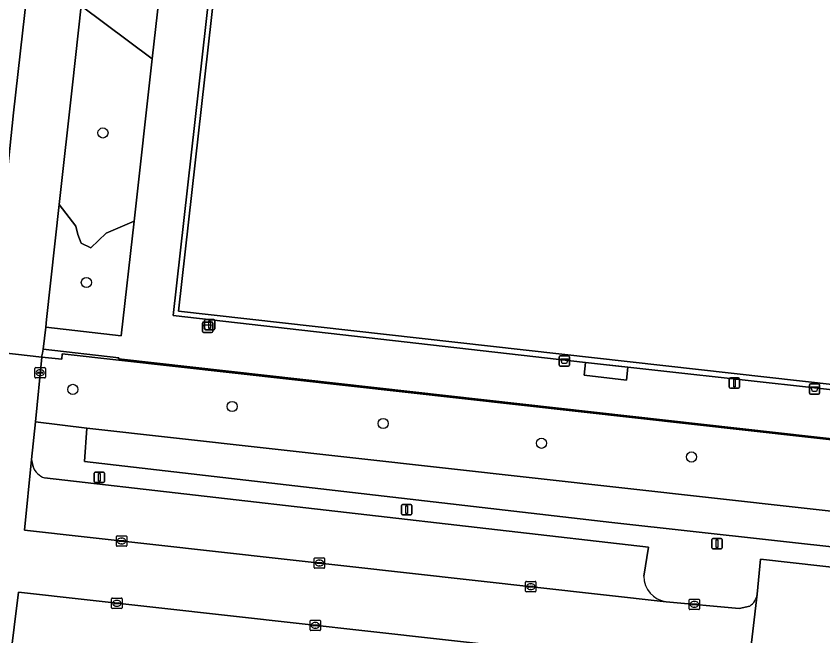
# Model space of a CAD drawing. Extents: x 162510 to 163918, y 388494 to 389774.
# Drawn here: x 162824.6 to 162902.1, y 388607.1 to 388666.7 of the extents above; entities that cross this region are included whole.
import ezdxf

# ---------------------------------------------------------------- set-up
doc = ezdxf.new("R2010")
doc.units = 0
for name, color, linetype in [('IMGEO_Afvalbak', 7, 'Continuous'), ('IMGEO_Boom', 7, 'Continuous'), ('IMGEO_Groenvoorziening', 7, 'Continuous'), ('IMGEO_Hek', 7, 'Continuous'), ('IMGEO_Kolk', 7, 'Continuous'), ('IMGEO_Lichtmast', 7, 'Continuous'), ('IMGEO_Parkeervlak_gesloten', 7, 'Continuous'), ('IMGEO_Parkeervlak_open', 7, 'Continuous'), ('IMGEO_Rijbaan_lokaal_open', 7, 'Continuous'), ('IMGEO_Terreindeel_gesloten', 7, 'Continuous'), ('IMGEO_Voetpad_open', 7, 'Continuous')]:
    doc.layers.add(name, color=color, linetype=linetype)

msp = doc.modelspace()

# ---------------------------------------------------------------- linework, layer by layer
at = {"layer": 'IMGEO_Afvalbak'}
for p, q in [((162842.485, 388636.404), (162842.485, 388637.204)), ((162842.485, 388637.204), (162842.485, 388636.404)), ((162842.585, 388637.304), (162843.375, 388637.304)), ((162843.375, 388637.304), (162842.585, 388637.304)), ((162843.475, 388637.204), (162843.475, 388636.404)), ((162843.475, 388636.404), (162843.475, 388637.204)), ((162843.375, 388636.304), (162842.585, 388636.304)), ((162842.585, 388636.304), (162843.375, 388636.304)), ((162876.887, 388634.059), (162877.677, 388634.059)), ((162877.677, 388634.059), (162876.887, 388634.059)), ((162876.787, 388633.159), (162876.787, 388633.959)), ((162876.787, 388633.959), (162876.787, 388633.159)), ((162877.777, 388633.959), (162877.777, 388633.159)), ((162877.777, 388633.159), (162877.777, 388633.959)), ((162877.677, 388633.059), (162876.887, 388633.059)), ((162876.887, 388633.059), (162877.677, 388633.059)), ((162900.837, 388630.47), (162900.837, 388631.27)), ((162900.837, 388631.27), (162900.837, 388630.47)), ((162900.937, 388631.37), (162901.727, 388631.37)), ((162901.727, 388631.37), (162900.937, 388631.37)), ((162901.827, 388631.27), (162901.827, 388630.47)), ((162901.827, 388630.47), (162901.827, 388631.27)), ((162901.727, 388630.37), (162900.937, 388630.37)), ((162900.937, 388630.37), (162901.727, 388630.37))]:
    msp.add_line(p, q, dxfattribs=at)
for points in [[(162842.628, 388637.018), (162843.332, 388637.018), (162843.183, 388636.548), (162842.777, 388636.548), (162842.628, 388637.018)], [(162876.93, 388633.773), (162877.634, 388633.773), (162877.485, 388633.303), (162877.079, 388633.303), (162876.93, 388633.773)], [(162900.98, 388631.084), (162901.684, 388631.084), (162901.535, 388630.614), (162901.129, 388630.614), (162900.98, 388631.084)]]:
    msp.add_lwpolyline(points, dxfattribs=at)
for centre, start, end in [((162842.585, 388637.204), 90, 180), ((162842.585, 388637.204), 90, 180), ((162843.375, 388637.204), 0, 90), ((162843.375, 388637.204), 360, 90), ((162842.585, 388636.404), 180, 270), ((162842.585, 388636.404), 180, 270), ((162843.375, 388636.404), 270, 0), ((162843.375, 388636.404), 270, 0), ((162876.887, 388633.959), 90, 180), ((162876.887, 388633.959), 90, 180), ((162877.677, 388633.959), 0, 90), ((162877.677, 388633.959), 360, 90), ((162876.887, 388633.159), 180, 270), ((162876.887, 388633.159), 180, 270), ((162877.677, 388633.159), 270, 0), ((162877.677, 388633.159), 270, 0), ((162900.937, 388631.27), 90, 180), ((162900.937, 388631.27), 90, 180), ((162901.727, 388631.27), 0, 90), ((162901.727, 388631.27), 360, 90), ((162900.937, 388630.47), 180, 270), ((162900.937, 388630.47), 180, 270), ((162901.727, 388630.47), 270, 0), ((162901.727, 388630.47), 270, 0)]:
    msp.add_arc(centre, 0.1, start, end, dxfattribs=at)
at = {"layer": 'IMGEO_Boom'}
for centre in [(162832.923, 388655.482), (162831.329, 388641.11), (162830.034, 388630.827), (162845.346, 388629.176), (162859.871, 388627.552), (162875.081, 388625.646), (162889.505, 388624.327)]:
    msp.add_circle(centre, 0.489, dxfattribs=at)
at = {"layer": 'IMGEO_Groenvoorziening'}
for points in [[(162838.998, 388674.487), (162831.685, 388675.517), (162830.826, 388667.718), (162837.663, 388662.596)], [(162837.663, 388662.596), (162830.826, 388667.718), (162829.99, 388660.118), (162828.722, 388648.605), (162830.322, 388646.523), (162830.52, 388645.733), (162830.816, 388644.894), (162831.754, 388644.449), (162833.236, 388645.832), (162835.912, 388646.986)], [(162835.912, 388646.986), (162833.236, 388645.832), (162831.754, 388644.449), (162830.816, 388644.894), (162830.52, 388645.733), (162830.322, 388646.523), (162828.722, 388648.605), (162827.504, 388637.538), (162827.418, 388636.81), (162834.676, 388635.975)], [(162954.704, 388619.588), (162952.539, 388619.826), (162950.021, 388620.708), (162829.002, 388634.241), (162828.97, 388633.725), (162827.048, 388633.939), (162826.43, 388627.72), (162831.385, 388627.09), (162951.769, 388613.663), (162957.18, 388613.059), (162957.755, 388619.254)], [(162951.769, 388613.663), (162831.385, 388627.09), (162831.146, 388623.891), (162881.856, 388618.014), (162951.052, 388610.355)]]:
    msp.add_lwpolyline(points, close=True, dxfattribs=at)
for points in [[(162956.843, 388609.423), (162957.18, 388613.059), (162951.769, 388613.663), (162951.052, 388610.355), (162881.856, 388618.014), (162831.146, 388623.891), (162831.385, 388627.09), (162826.43, 388627.72), (162826.069, 388624.082), (162826.205, 388623.379)], [(162827.3, 388622.314), (162885.357, 388615.67), (162884.908, 388612.861)], [(162895.827, 388611.126), (162896.139, 388614.51), (162954.922, 388607.902)], [(162887.063, 388610.415), (162894.074, 388609.746), (162895.102, 388609.996)]]:
    msp.add_lwpolyline(points, dxfattribs=at)
for centre, radius, start, end in [((162827.957, 388624.085), 1.89, 201.95448, 249.63697), ((162887.374, 388612.862), 2.466, 180.01649, 262.74556), ((162894.233, 388611.351), 1.61, 302.67685, 351.95526)]:
    msp.add_arc(centre, radius, start, end, dxfattribs=at)
at = {"layer": 'IMGEO_Hek'}
for points in [[(162879.312, 388633.417), (162839.67, 388637.94), (162847.731, 388709.62), (162955.176, 388697.594), (162947.095, 388625.916), (162879.312, 388633.417)], [(162821.948, 388634.505), (162827.048, 388633.939)], [(162827.048, 388633.939), (162828.97, 388633.725), (162829.002, 388634.241), (162950.021, 388620.708), (162952.539, 388619.826), (162954.704, 388619.588)]]:
    msp.add_lwpolyline(points, dxfattribs=at)
at = {"layer": 'IMGEO_Kolk'}
for p, q in [((162826.384, 388631.998), (162826.384, 388632.85)), ((162826.459, 388632.924), (162827.311, 388632.924)), ((162826.872, 388632.704), (162826.897, 388632.704)), ((162827.385, 388632.85), (162827.385, 388631.998)), ((162827.311, 388631.924), (162826.459, 388631.924)), ((162826.643, 388632.418), (162826.643, 388632.43)), ((162827.081, 388632.381), (162826.683, 388632.381)), ((162826.686, 388632.467), (162827.084, 388632.467)), ((162826.895, 388632.144), (162826.87, 388632.144)), ((162827.127, 388632.43), (162827.127, 388632.418)), ((162834.215, 388615.821), (162834.215, 388616.673)), ((162834.29, 388616.747), (162835.142, 388616.747)), ((162834.474, 388616.241), (162834.474, 388616.253)), ((162834.517, 388616.29), (162834.915, 388616.29)), ((162834.703, 388616.527), (162834.728, 388616.527)), ((162834.958, 388616.253), (162834.958, 388616.241)), ((162835.216, 388616.673), (162835.216, 388615.821)), ((162835.142, 388615.747), (162834.29, 388615.747)), ((162834.912, 388616.204), (162834.514, 388616.204)), ((162834.726, 388615.967), (162834.701, 388615.967)), ((162853.234, 388613.703), (162853.234, 388614.555)), ((162853.309, 388614.629), (162854.161, 388614.629)), ((162853.493, 388614.123), (162853.493, 388614.135)), ((162853.931, 388614.086), (162853.533, 388614.086)), ((162853.536, 388614.172), (162853.934, 388614.172)), ((162853.722, 388614.409), (162853.747, 388614.409)), ((162853.977, 388614.135), (162853.977, 388614.123)), ((162854.235, 388614.555), (162854.235, 388613.703)), ((162854.161, 388613.629), (162853.309, 388613.629)), ((162853.745, 388613.849), (162853.72, 388613.849)), ((162873.629, 388612.366), (162874.481, 388612.366)), ((162873.554, 388611.44), (162873.554, 388612.292)), ((162873.813, 388611.86), (162873.813, 388611.872)), ((162874.251, 388611.823), (162873.853, 388611.823)), ((162873.856, 388611.909), (162874.254, 388611.909)), ((162874.065, 388611.586), (162874.04, 388611.586)), ((162874.042, 388612.146), (162874.067, 388612.146)), ((162874.297, 388611.872), (162874.297, 388611.86)), ((162874.555, 388612.292), (162874.555, 388611.44)), ((162874.481, 388611.366), (162873.629, 388611.366)), ((162833.759, 388609.839), (162833.759, 388610.691)), ((162833.834, 388610.765), (162834.686, 388610.765)), ((162834.018, 388610.259), (162834.018, 388610.271)), ((162834.456, 388610.222), (162834.058, 388610.222)), ((162834.061, 388610.308), (162834.459, 388610.308)), ((162834.247, 388610.545), (162834.272, 388610.545)), ((162834.502, 388610.271), (162834.502, 388610.259)), ((162834.76, 388610.691), (162834.76, 388609.839)), ((162889.28, 388609.731), (162889.28, 388610.583)), ((162889.355, 388610.657), (162890.207, 388610.657)), ((162889.539, 388610.151), (162889.539, 388610.163)), ((162889.977, 388610.114), (162889.579, 388610.114)), ((162889.582, 388610.2), (162889.98, 388610.2)), ((162889.768, 388610.437), (162889.793, 388610.437)), ((162890.023, 388610.163), (162890.023, 388610.151)), ((162890.281, 388610.583), (162890.281, 388609.731)), ((162834.686, 388609.765), (162833.834, 388609.765)), ((162834.27, 388609.985), (162834.245, 388609.985)), ((162890.207, 388609.657), (162889.355, 388609.657)), ((162889.791, 388609.877), (162889.766, 388609.877)), ((162852.841, 388607.708), (162852.841, 388608.56)), ((162852.916, 388608.634), (162853.768, 388608.634)), ((162853.842, 388608.56), (162853.842, 388607.708)), ((162853.1, 388608.128), (162853.1, 388608.14)), ((162853.538, 388608.091), (162853.14, 388608.091)), ((162853.143, 388608.177), (162853.541, 388608.177)), ((162853.352, 388607.854), (162853.327, 388607.854)), ((162853.329, 388608.414), (162853.354, 388608.414)), ((162853.584, 388608.14), (162853.584, 388608.128)), ((162853.768, 388607.634), (162852.916, 388607.634))]:
    msp.add_line(p, q, dxfattribs=at)
for points in [[(162826.384, 388631.998), (162826.384, 388632.85)], [(162826.459, 388632.924), (162827.311, 388632.924)], [(162827.385, 388632.85), (162827.385, 388631.998)], [(162827.311, 388631.924), (162826.459, 388631.924)], [(162834.215, 388615.821), (162834.215, 388616.673)], [(162834.29, 388616.747), (162835.142, 388616.747)], [(162835.216, 388616.673), (162835.216, 388615.821)], [(162835.142, 388615.747), (162834.29, 388615.747)], [(162853.234, 388613.703), (162853.234, 388614.555)], [(162853.309, 388614.629), (162854.161, 388614.629)], [(162854.235, 388614.555), (162854.235, 388613.703)], [(162854.161, 388613.629), (162853.309, 388613.629)], [(162873.629, 388612.366), (162874.481, 388612.366)], [(162873.554, 388611.44), (162873.554, 388612.292)], [(162874.555, 388612.292), (162874.555, 388611.44)], [(162874.481, 388611.366), (162873.629, 388611.366)], [(162833.759, 388609.839), (162833.759, 388610.691)], [(162833.834, 388610.765), (162834.686, 388610.765)], [(162834.76, 388610.691), (162834.76, 388609.839)], [(162889.28, 388609.731), (162889.28, 388610.583)], [(162889.355, 388610.657), (162890.207, 388610.657)], [(162890.281, 388610.583), (162890.281, 388609.731)], [(162834.686, 388609.765), (162833.834, 388609.765)], [(162890.207, 388609.657), (162889.355, 388609.657)], [(162852.841, 388607.708), (162852.841, 388608.56)], [(162852.916, 388608.634), (162853.768, 388608.634)], [(162853.842, 388608.56), (162853.842, 388607.708)], [(162853.768, 388607.634), (162852.916, 388607.634)]]:
    msp.add_lwpolyline(points, dxfattribs=at)
for centre, radius, start, end in [((162826.461, 388632.848), 0.0765, 91.55205, 178.44795), ((162826.461, 388632.848), 0.0765, 91.55205, 178.44795), ((162827.309, 388632.848), 0.0765, 1.55205, 88.44795), ((162827.309, 388632.848), 0.0765, 1.55205, 88.44795), ((162826.461, 388632), 0.0765, 181.55205, 268.44795), ((162826.461, 388632), 0.0765, 181.55205, 268.44795), ((162826.683, 388632.427), 0.0403, 85.87752, 175.75265), ((162826.68, 388632.417), 0.0366, 178.93798, 274.71019), ((162827.084, 388632.424), 0.043, 264.86636, 352.45326), ((162827.088, 388632.429), 0.0386, 1.73085, 96.63898), ((162827.309, 388632), 0.0765, 271.55205, 358.44795), ((162827.309, 388632), 0.0765, 271.55205, 358.44795), ((162834.292, 388616.671), 0.0765, 91.55205, 178.44795), ((162834.292, 388616.671), 0.0765, 91.55205, 178.44795), ((162834.514, 388616.25), 0.0403, 85.87752, 175.75265), ((162834.511, 388616.24), 0.0366, 178.93798, 274.71019), ((162834.915, 388616.247), 0.043, 264.86636, 352.45326), ((162834.919, 388616.252), 0.0386, 1.73085, 96.63898), ((162835.14, 388616.671), 0.0765, 1.55205, 88.44795), ((162835.14, 388616.671), 0.0765, 1.55205, 88.44795), ((162834.292, 388615.823), 0.0765, 181.55205, 268.44795), ((162834.292, 388615.823), 0.0765, 181.55205, 268.44795), ((162835.14, 388615.823), 0.0765, 271.55205, 358.44795), ((162835.14, 388615.823), 0.0765, 271.55205, 358.44795), ((162853.311, 388614.553), 0.0765, 91.55205, 178.44795), ((162853.311, 388614.553), 0.0765, 91.55205, 178.44795), ((162853.533, 388614.132), 0.0403, 85.87752, 175.75265), ((162853.53, 388614.122), 0.0366, 178.93798, 274.71019), ((162853.934, 388614.129), 0.043, 264.86636, 352.45326), ((162853.938, 388614.134), 0.0386, 1.73085, 96.63898), ((162854.159, 388614.553), 0.0765, 1.55205, 88.44795), ((162854.159, 388614.553), 0.0765, 1.55205, 88.44795), ((162853.311, 388613.705), 0.0765, 181.55205, 268.44795), ((162853.311, 388613.705), 0.0765, 181.55205, 268.44795), ((162854.159, 388613.705), 0.0765, 271.55205, 358.44795), ((162854.159, 388613.705), 0.0765, 271.55205, 358.44795), ((162873.631, 388612.29), 0.0765, 91.55205, 178.44795), ((162873.631, 388612.29), 0.0765, 91.55205, 178.44795), ((162874.479, 388612.29), 0.0765, 1.55205, 88.44795), ((162874.479, 388612.29), 0.0765, 1.55205, 88.44795), ((162873.853, 388611.869), 0.0403, 85.87752, 175.75265), ((162873.85, 388611.859), 0.0366, 178.93798, 274.71019), ((162874.254, 388611.866), 0.043, 264.86636, 352.45326), ((162874.258, 388611.871), 0.0386, 1.73085, 96.63898), ((162873.631, 388611.442), 0.0765, 181.55205, 268.44795), ((162873.631, 388611.442), 0.0765, 181.55205, 268.44795), ((162874.479, 388611.442), 0.0765, 271.55205, 358.44795), ((162874.479, 388611.442), 0.0765, 271.55205, 358.44795), ((162833.836, 388610.689), 0.0765, 91.55205, 178.44795), ((162833.836, 388610.689), 0.0765, 91.55205, 178.44795), ((162834.058, 388610.268), 0.0403, 85.87752, 175.75265), ((162834.055, 388610.258), 0.0366, 178.93798, 274.71019), ((162834.459, 388610.265), 0.043, 264.86636, 352.45326), ((162834.463, 388610.27), 0.0386, 1.73085, 96.63898), ((162834.684, 388610.689), 0.0765, 1.55205, 88.44795), ((162834.684, 388610.689), 0.0765, 1.55205, 88.44795), ((162889.357, 388610.581), 0.0765, 91.55205, 178.44795), ((162889.357, 388610.581), 0.0765, 91.55205, 178.44795), ((162889.579, 388610.16), 0.0403, 85.87752, 175.75265), ((162889.576, 388610.15), 0.0366, 178.93798, 274.71019), ((162889.98, 388610.157), 0.043, 264.86636, 352.45326), ((162889.984, 388610.162), 0.0386, 1.73085, 96.63898), ((162890.205, 388610.581), 0.0765, 1.55205, 88.44795), ((162890.205, 388610.581), 0.0765, 1.55205, 88.44795), ((162833.836, 388609.841), 0.0765, 181.55205, 268.44795), ((162833.836, 388609.841), 0.0765, 181.55205, 268.44795), ((162834.684, 388609.841), 0.0765, 271.55205, 358.44795), ((162834.684, 388609.841), 0.0765, 271.55205, 358.44795), ((162889.357, 388609.733), 0.0765, 181.55205, 268.44795), ((162889.357, 388609.733), 0.0765, 181.55205, 268.44795), ((162890.205, 388609.733), 0.0765, 271.55205, 358.44795), ((162890.205, 388609.733), 0.0765, 271.55205, 358.44795), ((162852.918, 388608.558), 0.0765, 91.55205, 178.44795), ((162852.918, 388608.558), 0.0765, 91.55205, 178.44795), ((162853.766, 388608.558), 0.0765, 1.55205, 88.44795), ((162853.766, 388608.558), 0.0765, 1.55205, 88.44795), ((162852.918, 388607.71), 0.0765, 181.55205, 268.44795), ((162852.918, 388607.71), 0.0765, 181.55205, 268.44795), ((162853.14, 388608.137), 0.0403, 85.87752, 175.75265), ((162853.137, 388608.127), 0.0366, 178.93798, 274.71019), ((162853.541, 388608.134), 0.043, 264.86636, 352.45326), ((162853.545, 388608.139), 0.0386, 1.73085, 96.63898), ((162853.766, 388607.71), 0.0765, 271.55205, 358.44795), ((162853.766, 388607.71), 0.0765, 271.55205, 358.44795)]:
    msp.add_arc(centre, radius, start, end, dxfattribs=at)
for centre, major_axis, ratio, start_param, end_param in [((162826.871, 388632.424), (-0.387, 0.002), 0.722429, 4.712389, 7.853982), ((162826.896, 388632.424), (-0.39, 0.002), 0.717154, 1.570796, 4.712389), ((162834.702, 388616.247), (-0.387, 0.002), 0.722429, 4.712389, 7.853982), ((162834.727, 388616.247), (-0.39, 0.002), 0.717154, 1.570796, 4.712389), ((162853.721, 388614.129), (-0.387, 0.002), 0.722429, 4.712389, 7.853982), ((162853.746, 388614.129), (-0.39, 0.002), 0.717154, 1.570796, 4.712389), ((162874.041, 388611.866), (-0.387, 0.002), 0.722429, 4.712389, 7.853982), ((162874.066, 388611.866), (-0.39, 0.002), 0.717154, 1.570796, 4.712389), ((162834.246, 388610.265), (-0.387, 0.002), 0.722429, 4.712389, 7.853982), ((162834.271, 388610.265), (-0.39, 0.002), 0.717154, 1.570796, 4.712389), ((162889.767, 388610.157), (-0.387, 0.002), 0.722429, 4.712389, 7.853982), ((162889.792, 388610.157), (-0.39, 0.002), 0.717154, 1.570796, 4.712389), ((162853.328, 388608.134), (-0.387, 0.002), 0.722429, 4.712389, 7.853982), ((162853.353, 388608.134), (-0.39, 0.002), 0.717154, 1.570796, 4.712389)]:
    msp.add_ellipse(centre, major_axis=major_axis, ratio=ratio, start_param=start_param, end_param=end_param, dxfattribs=at)
at = {"layer": 'IMGEO_Lichtmast'}
for p, q in [((162842.688, 388636.656), (162842.688, 388637.456)), ((162842.688, 388637.456), (162842.688, 388636.656)), ((162842.788, 388637.556), (162843.578, 388637.556)), ((162843.578, 388637.556), (162842.788, 388637.556)), ((162843.678, 388637.456), (162843.678, 388636.656)), ((162843.678, 388636.656), (162843.678, 388637.456)), ((162843.578, 388636.556), (162842.788, 388636.556)), ((162842.788, 388636.556), (162843.578, 388636.556)), ((162893.143, 388631.05), (162893.143, 388631.85)), ((162893.143, 388631.85), (162893.143, 388631.05)), ((162893.243, 388631.95), (162894.033, 388631.95)), ((162894.033, 388631.95), (162893.243, 388631.95)), ((162894.133, 388631.85), (162894.133, 388631.05)), ((162894.133, 388631.05), (162894.133, 388631.85)), ((162894.033, 388630.95), (162893.243, 388630.95)), ((162893.243, 388630.95), (162894.033, 388630.95)), ((162832.075, 388621.964), (162832.075, 388622.764)), ((162832.075, 388622.764), (162832.075, 388621.964)), ((162832.175, 388622.864), (162832.965, 388622.864)), ((162832.965, 388622.864), (162832.175, 388622.864)), ((162833.065, 388622.764), (162833.065, 388621.964)), ((162833.065, 388621.964), (162833.065, 388622.764)), ((162832.965, 388621.864), (162832.175, 388621.864)), ((162832.175, 388621.864), (162832.965, 388621.864)), ((162861.633, 388618.867), (162861.633, 388619.667)), ((162861.633, 388619.667), (162861.633, 388618.867)), ((162861.733, 388619.767), (162862.523, 388619.767)), ((162862.523, 388619.767), (162861.733, 388619.767)), ((162862.623, 388619.667), (162862.623, 388618.867)), ((162862.623, 388618.867), (162862.623, 388619.667)), ((162862.523, 388618.767), (162861.733, 388618.767)), ((162861.733, 388618.767), (162862.523, 388618.767)), ((162891.47, 388615.591), (162891.47, 388616.391)), ((162891.47, 388616.391), (162891.47, 388615.591)), ((162891.57, 388616.491), (162892.36, 388616.491)), ((162892.36, 388616.491), (162891.57, 388616.491)), ((162892.46, 388616.391), (162892.46, 388615.591)), ((162892.46, 388615.591), (162892.46, 388616.391)), ((162892.36, 388615.491), (162891.57, 388615.491)), ((162891.57, 388615.491), (162892.36, 388615.491))]:
    msp.add_line(p, q, dxfattribs=at)
for points in [[(162843.108, 388637.431), (162843.258, 388637.431), (162843.258, 388636.681), (162843.108, 388636.681), (162843.108, 388637.431)], [(162893.563, 388631.825), (162893.713, 388631.825), (162893.713, 388631.075), (162893.563, 388631.075), (162893.563, 388631.825)], [(162832.495, 388622.739), (162832.645, 388622.739), (162832.645, 388621.989), (162832.495, 388621.989), (162832.495, 388622.739)], [(162862.053, 388619.642), (162862.203, 388619.642), (162862.203, 388618.892), (162862.053, 388618.892), (162862.053, 388619.642)], [(162891.89, 388616.366), (162892.04, 388616.366), (162892.04, 388615.616), (162891.89, 388615.616), (162891.89, 388616.366)]]:
    msp.add_lwpolyline(points, dxfattribs=at)
for centre, start, end in [((162842.788, 388637.456), 90, 180), ((162842.788, 388637.456), 90, 180), ((162843.578, 388637.456), 0, 90), ((162843.578, 388637.456), 360, 90), ((162842.788, 388636.656), 180, 270), ((162842.788, 388636.656), 180, 270), ((162843.578, 388636.656), 270, 0), ((162843.578, 388636.656), 270, 0), ((162893.243, 388631.85), 90, 180), ((162893.243, 388631.85), 90, 180), ((162894.033, 388631.85), 0, 90), ((162894.033, 388631.85), 360, 90), ((162893.243, 388631.05), 180, 270), ((162893.243, 388631.05), 180, 270), ((162894.033, 388631.05), 270, 0), ((162894.033, 388631.05), 270, 0), ((162832.175, 388622.764), 90, 180), ((162832.175, 388622.764), 90, 180), ((162832.965, 388622.764), 0, 90), ((162832.965, 388622.764), 360, 90), ((162832.175, 388621.964), 180, 270), ((162832.175, 388621.964), 180, 270), ((162832.965, 388621.964), 270, 0), ((162832.965, 388621.964), 270, 0), ((162861.733, 388619.667), 90, 180), ((162861.733, 388619.667), 90, 180), ((162862.523, 388619.667), 0, 90), ((162862.523, 388619.667), 360, 90), ((162861.733, 388618.867), 180, 270), ((162861.733, 388618.867), 180, 270), ((162862.523, 388618.867), 270, 0), ((162862.523, 388618.867), 270, 0), ((162891.57, 388616.391), 90, 180), ((162891.57, 388616.391), 90, 180), ((162892.36, 388616.391), 0, 90), ((162892.36, 388616.391), 360, 90), ((162891.57, 388615.591), 180, 270), ((162891.57, 388615.591), 180, 270), ((162892.36, 388615.591), 270, 0), ((162892.36, 388615.591), 270, 0)]:
    msp.add_arc(centre, 0.1, start, end, dxfattribs=at)
at = {"layer": 'IMGEO_Parkeervlak_gesloten'}
msp.add_lwpolyline([(162954.922, 388607.902), (162896.139, 388614.51), (162895.827, 388611.126), (162894.713, 388601.555), (162894.686, 388601.285), (162892.314, 388579.718), (162891.142, 388570.165), (162890.833, 388566.998), (162893.815, 388566.663), (162946.663, 388560.718), (162949.582, 388560.39), (162950.585, 388559.981)], dxfattribs=at)
at = {"layer": 'IMGEO_Parkeervlak_open'}
for points in [[(162826.205, 388623.379), (162826.069, 388624.082), (162825.386, 388617.284), (162887.063, 388610.415)], [(162884.908, 388612.861), (162885.357, 388615.67), (162827.3, 388622.314)], [(162885.661, 388604.528), (162824.809, 388611.321), (162823.586, 388601.495), (162883.015, 388595.16), (162883.868, 388603.034)]]:
    msp.add_lwpolyline(points, dxfattribs=at)
for centre, radius, start, end in [((162827.957, 388624.085), 1.89, 201.95448, 249.63697), ((162887.374, 388612.862), 2.466, 180.01649, 262.74556)]:
    msp.add_arc(centre, radius, start, end, dxfattribs=at)
at = {"layer": 'IMGEO_Rijbaan_lokaal_open'}
for points in [[(162895.102, 388609.996), (162894.074, 388609.746), (162887.063, 388610.415), (162825.386, 388617.284), (162826.069, 388624.082), (162826.43, 388627.72), (162827.048, 388633.939), (162821.948, 388634.505), (162821.413, 388629.319), (162821.133, 388626.604), (162820.955, 388625.01), (162820.293, 388619.072), (162815.18, 388573.203), (162815.081, 388572.314), (162820.299, 388571.727), (162820.438, 388572.974), (162821.191, 388579.707), (162882.237, 388572.806), (162889.682, 388571.964)], [(162890.388, 388578.161), (162882.996, 388578.912), (162821.828, 388585.689), (162823.01, 388595.454), (162882.354, 388589.051), (162883.015, 388595.16), (162823.586, 388601.495), (162824.809, 388611.321), (162885.661, 388604.528), (162892.397, 388604.035), (162892.79, 388603.974)], [(162894.634, 388602.13), (162894.713, 388601.555), (162895.827, 388611.126)]]:
    msp.add_lwpolyline(points, dxfattribs=at)
msp.add_arc((162894.233, 388611.351), 1.61, 302.67685, 351.95526, dxfattribs=at)
at = {"layer": 'IMGEO_Terreindeel_gesloten'}
msp.add_lwpolyline([(162954.663, 388697.201), (162848.13, 388709.106), (162840.193, 388638.335), (162946.753, 388626.405)], close=True, dxfattribs=at)
at = {"layer": 'IMGEO_Voetpad_open'}
for points in [[(162957.885, 388686.768), (162958.574, 388693.639), (162958.599, 388693.89), (162959.493, 388693.785), (162960.431, 388701.592), (162843.478, 388714.528), (162842.813, 388708.49), (162842.411, 388704.906), (162842.309, 388703.998), (162840.182, 388685.046), (162838.998, 388674.487), (162837.663, 388662.596), (162835.912, 388646.986), (162834.676, 388635.975), (162827.418, 388636.81), (162827.185, 388634.685), (162834.444, 388633.859), (162834.429, 388633.75), (162950.448, 388620.741), (162950.722, 388623.179)], [(162947.095, 388625.916), (162955.176, 388697.594), (162847.731, 388709.62), (162839.67, 388637.94), (162879.312, 388633.417)], [(162847.731, 388709.62), (162955.176, 388697.594), (162947.095, 388625.916), (162879.312, 388633.417), (162839.67, 388637.94)], [(162946.753, 388626.405), (162840.193, 388638.335), (162848.13, 388709.106), (162954.663, 388697.201)], [(162816.351, 388635.591), (162821.996, 388634.969), (162824.314, 388657.422), (162829.746, 388705.402), (162828.324, 388705.576), (162828.394, 388706.483), (162824.372, 388706.923), (162824.334, 388706.496)], [(162831.685, 388675.517), (162832.826, 388685.885), (162833.976, 388696.333), (162835.004, 388705.671), (162829.672, 388706.222), (162829.746, 388705.402), (162824.314, 388657.422), (162821.996, 388634.969), (162821.964, 388634.662), (162821.948, 388634.505), (162827.048, 388633.939), (162827.06, 388634.063), (162827.126, 388634.32), (162827.185, 388634.685), (162827.418, 388636.81), (162827.504, 388637.538), (162828.722, 388648.605), (162829.99, 388660.118), (162830.826, 388667.718)], [(162954.798, 388620.495), (162955.017, 388622.601), (162950.722, 388623.179), (162950.448, 388620.741), (162834.429, 388633.75), (162834.444, 388633.859), (162827.185, 388634.685), (162827.126, 388634.32), (162827.06, 388634.063), (162827.048, 388633.939), (162828.97, 388633.725), (162829.002, 388634.241), (162950.021, 388620.708), (162952.539, 388619.826), (162954.704, 388619.588)], [(162879.173, 388632.183), (162883.266, 388631.722), (162883.377, 388632.959), (162879.312, 388633.417)], [(162879.312, 388633.417), (162883.377, 388632.959), (162883.266, 388631.722), (162879.173, 388632.183)]]:
    msp.add_lwpolyline(points, close=True, dxfattribs=at)

doc.saveas('drawing.dxf')
